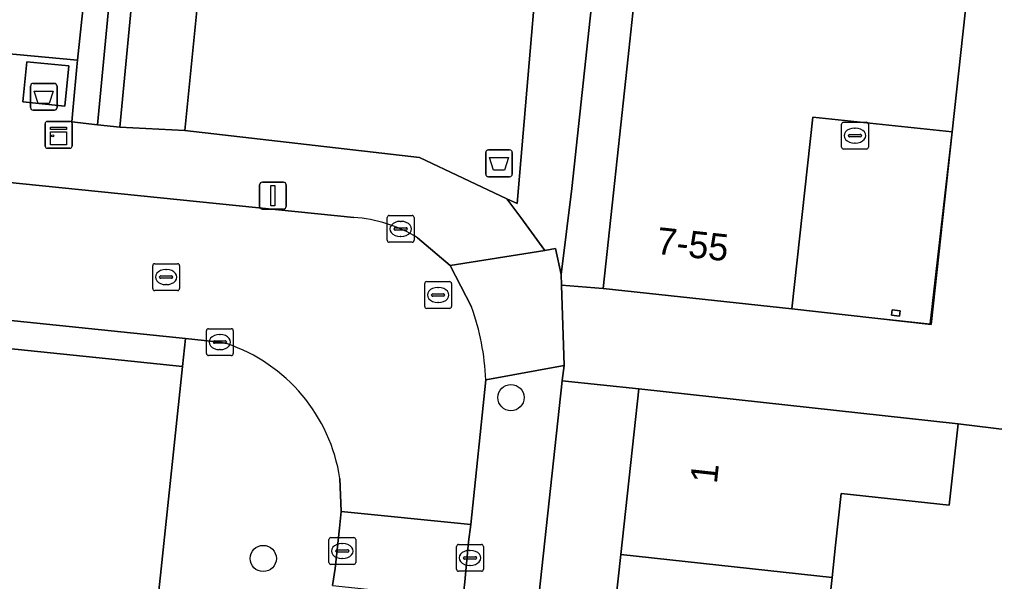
# Model space of a CAD drawing. Extents: x 163008 to 163854, y 382777 to 383982.
# Drawn here: x 163232.44 to 163268.79, y 383386.3 to 383407.26 of the extents above; entities that cross this region are included whole.
import ezdxf

# ---------------------------------------------------------------- set-up
doc = ezdxf.new("R2010")
doc.units = 0
for name, color, linetype in [('IMGEO_Afval_apart_plaats', 7, 'Continuous'), ('IMGEO_Afvalbak', 7, 'Continuous'), ('IMGEO_Boom', 7, 'Continuous'), ('IMGEO_Erf', 7, 'Continuous'), ('IMGEO_Groenvoorziening', 7, 'Continuous'), ('IMGEO_Haag', 7, 'Continuous'), ('IMGEO_Hek', 7, 'Continuous'), ('IMGEO_Kast', 7, 'Continuous'), ('IMGEO_Kolk', 7, 'Continuous'), ('IMGEO_Lichtmast', 7, 'Continuous'), ('IMGEO_Pand', 7, 'Continuous'), ('IMGEO_Pand_nummerreeks', 7, 'Continuous'), ('IMGEO_Pand_overbouw', 7, 'Continuous'), ('IMGEO_Rijbaan_lokaal_open', 7, 'Continuous'), ('IMGEO_Rioolput', 7, 'Continuous'), ('IMGEO_Voetpad_gesloten', 7, 'Continuous'), ('IMGEO_Voetpad_open', 7, 'Continuous')]:
    doc.layers.add(name, color=color, linetype=linetype)

msp = doc.modelspace()

# ---------------------------------------------------------------- linework, layer by layer
at = {"layer": 'IMGEO_Afval_apart_plaats'}
for p, q in [((163232.845, 383403.979), (163232.845, 383404.779)), ((163232.845, 383404.779), (163232.845, 383403.979)), ((163232.945, 383404.879), (163233.735, 383404.879)), ((163233.735, 383404.879), (163232.945, 383404.879)), ((163233.835, 383404.779), (163233.835, 383403.979)), ((163233.835, 383403.979), (163233.835, 383404.779)), ((163233.735, 383403.879), (163232.945, 383403.879)), ((163232.945, 383403.879), (163233.735, 383403.879))]:
    msp.add_line(p, q, dxfattribs=at)
msp.add_lwpolyline([(163232.988, 383404.593), (163233.692, 383404.593), (163233.543, 383404.123), (163233.137, 383404.123), (163232.988, 383404.593)], dxfattribs=at)
for centre, start, end in [((163232.945, 383404.779), 90, 180), ((163232.945, 383404.779), 90, 180), ((163233.735, 383404.779), 0, 90), ((163233.735, 383404.779), 360, 90), ((163232.945, 383403.979), 180, 270), ((163232.945, 383403.979), 180, 270), ((163233.735, 383403.979), 270, 0), ((163233.735, 383403.979), 270, 0)]:
    msp.add_arc(centre, 0.1, start, end, dxfattribs=at)
at = {"layer": 'IMGEO_Afvalbak'}
for p, q in [((163249.822, 383401.499), (163249.822, 383402.299)), ((163249.822, 383402.299), (163249.822, 383401.499)), ((163249.922, 383402.399), (163250.712, 383402.399)), ((163250.712, 383402.399), (163249.922, 383402.399)), ((163250.812, 383402.299), (163250.812, 383401.499)), ((163250.812, 383401.499), (163250.812, 383402.299)), ((163250.712, 383401.399), (163249.922, 383401.399)), ((163249.922, 383401.399), (163250.712, 383401.399))]:
    msp.add_line(p, q, dxfattribs=at)
msp.add_lwpolyline([(163249.965, 383402.113), (163250.669, 383402.113), (163250.52, 383401.643), (163250.114, 383401.643), (163249.965, 383402.113)], dxfattribs=at)
for centre, start, end in [((163249.922, 383402.299), 90, 180), ((163249.922, 383402.299), 90, 180), ((163250.712, 383402.299), 0, 90), ((163250.712, 383402.299), 360, 90), ((163249.922, 383401.499), 180, 270), ((163249.922, 383401.499), 180, 270), ((163250.712, 383401.499), 270, 0), ((163250.712, 383401.499), 270, 0)]:
    msp.add_arc(centre, 0.1, start, end, dxfattribs=at)
at = {"layer": 'IMGEO_Boom'}
for centre in [(163250.763, 383393.162), (163241.525, 383387.164)]:
    msp.add_circle(centre, 0.489, dxfattribs=at)
at = {"layer": 'IMGEO_Erf'}
for points in [[(163238.515, 383442.716), (163238.949, 383446.964), (163236.8, 383447.189), (163236.491, 383447.221), (163224.691, 383448.455), (163224.203, 383443.791), (163224.01, 383441.945), (163220.482, 383408.212), (163221.075, 383408.13), (163220.859, 383405.716), (163220.813, 383405.195), (163228.382, 383404.436), (163228.4, 383404.616), (163228.552, 383406.108), (163228.572, 383406.308), (163234.598, 383405.74)], [(163267.211, 383403.067), (163262.018, 383403.62), (163261.232, 383396.476), (163266.432, 383395.885)], [(163265.27, 383396.402), (163265.248, 383396.203), (163264.95, 383396.235), (163264.972, 383396.434)], [(163254.854, 383387.315), (163255.524, 383393.483), (163252.665, 383393.792), (163249.379, 383363.383), (163252.223, 383363.076), (163252.893, 383369.247), (163253.547, 383375.269), (163254.201, 383381.292)], [(163276.507, 383391.184), (163270.812, 383391.778), (163270.583, 383391.802), (163267.434, 383392.19), (163267.104, 383389.148), (163263.075, 383389.585), (163262.865, 383387.657), (163262.735, 383386.458), (163262.081, 383380.436), (163261.88, 383378.582), (163266.035, 383378.131), (163265.584, 383373.973), (163264.93, 383367.947), (163260.774, 383368.392), (163260.104, 383362.221), (163271.417, 383360.91), (163271.952, 383367.196), (163272.467, 383373.244), (163272.975, 383379.207), (163275.465, 383378.995)]]:
    msp.add_lwpolyline(points, close=True, dxfattribs=at)
at = {"layer": 'IMGEO_Groenvoorziening'}
for points in [[(163237.635, 383427.367), (163239.804, 383446.875), (163238.949, 383446.964), (163238.515, 383442.716), (163234.598, 383405.74), (163234.576, 383405.497), (163234.439, 383404.003), (163234.387, 383403.44), (163235.348, 383403.338)], [(163240.632, 383446.788), (163239.804, 383446.875), (163237.635, 383427.367), (163235.348, 383403.338), (163236.176, 383403.25), (163238.463, 383427.279)], [(163254.778, 383417.258), (163240.131, 383418.444), (163239.819, 383415.311), (163252.146, 383413.962), (163250.992, 383400.395), (163250.609, 383400.577), (163251.125, 383399.874), (163252.023, 383398.651), (163252.421, 383398.722), (163252.639, 383397.751), (163253.033, 383400.962)], [(163252.146, 383413.962), (163239.819, 383415.311), (163238.604, 383403.121), (163247.354, 383402.121), (163250.609, 383400.577), (163250.992, 383400.395)]]:
    msp.add_lwpolyline(points, close=True, dxfattribs=at)
msp.add_lwpolyline([(163233.532, 383347.068), (163238.513, 383394.323), (163235.287, 383394.655), (163214.391, 383396.806), (163215.316, 383390.105), (163216.895, 383390.359), (163230.444, 383300.724), (163228.85, 383300.487), (163229.454, 383296.513), (163234.446, 383298.587), (163237.587, 383327.254), (163242.371, 383326.785), (163242.848, 383331.369)], dxfattribs=at)
at = {"layer": 'IMGEO_Haag'}
msp.add_lwpolyline([(163237.635, 383427.367), (163239.804, 383446.875), (163238.949, 383446.964), (163238.515, 383442.716), (163234.598, 383405.74), (163234.576, 383405.497), (163234.439, 383404.003), (163234.387, 383403.44), (163235.348, 383403.338)], close=True, dxfattribs=at)
at = {"layer": 'IMGEO_Hek'}
msp.add_lwpolyline([(163239.819, 383415.311), (163252.146, 383413.962), (163250.992, 383400.395)], dxfattribs=at)
at = {"layer": 'IMGEO_Kast'}
for p, q in [((163233.394, 383402.534), (163233.394, 383403.375)), ((163233.394, 383403.375), (163233.394, 383402.534)), ((163233.469, 383403.459), (163234.31, 383403.459)), ((163234.31, 383403.459), (163233.469, 383403.459)), ((163234.394, 383403.384), (163234.394, 383402.543)), ((163234.394, 383402.543), (163234.394, 383403.384)), ((163234.319, 383402.459), (163233.478, 383402.459)), ((163233.478, 383402.459), (163234.319, 383402.459))]:
    msp.add_line(p, q, dxfattribs=at)
for points in [[(163233.589, 383403.249), (163234.189, 383403.249), (163234.189, 383403.164), (163233.589, 383403.164), (163233.589, 383403.249)], [(163233.589, 383403.074), (163234.189, 383403.074), (163234.189, 383402.585), (163233.589, 383402.585), (163233.589, 383403.074)]]:
    msp.add_lwpolyline(points, dxfattribs=at)
msp.add_circle((163233.673, 383402.923), 0.0377, dxfattribs=at)
for centre, start, end in [((163233.472, 383403.381), 92.4484, 184.2845), ((163233.472, 383403.381), 92.4484, 184.2845), ((163234.316, 383403.381), 2.4484, 94.2845), ((163234.316, 383403.381), 2.4484, 94.2845), ((163233.472, 383402.537), 182.4484, 274.2845), ((163233.472, 383402.537), 182.4484, 274.2845), ((163234.316, 383402.537), 272.4484, 4.2845), ((163234.316, 383402.537), 272.4484, 4.2845)]:
    msp.add_arc(centre, 0.0779, start, end, dxfattribs=at)
at = {"layer": 'IMGEO_Kolk'}
for p, q in [((163246.149, 383399.027), (163246.149, 383399.879)), ((163246.224, 383399.953), (163247.076, 383399.953)), ((163247.15, 383399.879), (163247.15, 383399.027)), ((163246.637, 383399.733), (163246.662, 383399.733)), ((163246.408, 383399.447), (163246.408, 383399.459)), ((163246.846, 383399.41), (163246.448, 383399.41)), ((163246.451, 383399.496), (163246.849, 383399.496)), ((163246.66, 383399.173), (163246.635, 383399.173)), ((163246.892, 383399.459), (163246.892, 383399.447)), ((163247.076, 383398.953), (163246.224, 383398.953)), ((163239.407, 383394.805), (163239.407, 383395.657)), ((163239.482, 383395.731), (163240.334, 383395.731)), ((163239.895, 383395.511), (163239.92, 383395.511)), ((163240.408, 383395.657), (163240.408, 383394.805)), ((163239.666, 383395.225), (163239.666, 383395.237)), ((163240.104, 383395.188), (163239.706, 383395.188)), ((163239.709, 383395.274), (163240.107, 383395.274)), ((163240.15, 383395.237), (163240.15, 383395.225)), ((163239.918, 383394.951), (163239.893, 383394.951)), ((163240.334, 383394.731), (163239.482, 383394.731)), ((163244.047, 383387.94), (163244.899, 383387.94)), ((163243.972, 383387.014), (163243.972, 383387.866)), ((163244.46, 383387.72), (163244.485, 383387.72)), ((163244.973, 383387.866), (163244.973, 383387.014)), ((163248.733, 383386.759), (163248.733, 383387.611)), ((163248.808, 383387.685), (163249.66, 383387.685)), ((163249.734, 383387.611), (163249.734, 383386.759)), ((163244.231, 383387.434), (163244.231, 383387.446)), ((163244.669, 383387.397), (163244.271, 383387.397)), ((163244.274, 383387.483), (163244.672, 383387.483)), ((163244.483, 383387.16), (163244.458, 383387.16)), ((163244.715, 383387.446), (163244.715, 383387.434)), ((163248.992, 383387.179), (163248.992, 383387.191)), ((163249.035, 383387.228), (163249.433, 383387.228)), ((163249.221, 383387.465), (163249.246, 383387.465)), ((163249.476, 383387.191), (163249.476, 383387.179)), ((163244.899, 383386.94), (163244.047, 383386.94)), ((163249.43, 383387.142), (163249.032, 383387.142)), ((163249.244, 383386.905), (163249.219, 383386.905)), ((163249.66, 383386.685), (163248.808, 383386.685))]:
    msp.add_line(p, q, dxfattribs=at)
for points in [[(163246.149, 383399.027), (163246.149, 383399.879)], [(163246.224, 383399.953), (163247.076, 383399.953)], [(163247.15, 383399.879), (163247.15, 383399.027)], [(163247.076, 383398.953), (163246.224, 383398.953)], [(163239.407, 383394.805), (163239.407, 383395.657)], [(163239.482, 383395.731), (163240.334, 383395.731)], [(163240.408, 383395.657), (163240.408, 383394.805)], [(163240.334, 383394.731), (163239.482, 383394.731)], [(163244.047, 383387.94), (163244.899, 383387.94)], [(163243.972, 383387.014), (163243.972, 383387.866)], [(163244.973, 383387.866), (163244.973, 383387.014)], [(163248.733, 383386.759), (163248.733, 383387.611)], [(163248.808, 383387.685), (163249.66, 383387.685)], [(163249.734, 383387.611), (163249.734, 383386.759)], [(163244.899, 383386.94), (163244.047, 383386.94)], [(163249.66, 383386.685), (163248.808, 383386.685)]]:
    msp.add_lwpolyline(points, dxfattribs=at)
for centre, radius, start, end in [((163246.226, 383399.877), 0.0765, 91.552, 178.448), ((163246.226, 383399.877), 0.0765, 91.552, 178.448), ((163247.074, 383399.877), 0.0765, 1.552, 88.448), ((163247.074, 383399.877), 0.0765, 1.552, 88.448), ((163246.448, 383399.456), 0.0403, 85.8775, 175.7526), ((163246.445, 383399.446), 0.0366, 178.938, 274.7102), ((163246.849, 383399.453), 0.043, 264.8664, 352.4533), ((163246.853, 383399.458), 0.0386, 1.7309, 96.639), ((163246.226, 383399.029), 0.0765, 181.552, 268.448), ((163246.226, 383399.029), 0.0765, 181.552, 268.448), ((163247.074, 383399.029), 0.0765, 271.552, 358.448), ((163247.074, 383399.029), 0.0765, 271.552, 358.448), ((163239.484, 383395.655), 0.0765, 91.552, 178.448), ((163239.484, 383395.655), 0.0765, 91.552, 178.448), ((163240.332, 383395.655), 0.0765, 1.552, 88.448), ((163240.332, 383395.655), 0.0765, 1.552, 88.448), ((163239.706, 383395.234), 0.0403, 85.8775, 175.7526), ((163239.703, 383395.224), 0.0366, 178.938, 274.7102), ((163240.107, 383395.231), 0.043, 264.8664, 352.4533), ((163240.111, 383395.236), 0.0386, 1.7309, 96.639), ((163239.484, 383394.807), 0.0765, 181.552, 268.448), ((163239.484, 383394.807), 0.0765, 181.552, 268.448), ((163240.332, 383394.807), 0.0765, 271.552, 358.448), ((163240.332, 383394.807), 0.0765, 271.552, 358.448), ((163244.049, 383387.864), 0.0765, 91.552, 178.448), ((163244.049, 383387.864), 0.0765, 91.552, 178.448), ((163244.897, 383387.864), 0.0765, 1.552, 88.448), ((163244.897, 383387.864), 0.0765, 1.552, 88.448), ((163248.81, 383387.609), 0.0765, 91.552, 178.448), ((163248.81, 383387.609), 0.0765, 91.552, 178.448), ((163249.658, 383387.609), 0.0765, 1.552, 88.448), ((163249.658, 383387.609), 0.0765, 1.552, 88.448), ((163244.271, 383387.443), 0.0403, 85.8775, 175.7526), ((163244.268, 383387.433), 0.0366, 178.938, 274.7102), ((163244.672, 383387.44), 0.043, 264.8664, 352.4533), ((163244.676, 383387.445), 0.0386, 1.7309, 96.639), ((163249.032, 383387.188), 0.0403, 85.8775, 175.7526), ((163249.029, 383387.178), 0.0366, 178.938, 274.7102), ((163249.433, 383387.185), 0.043, 264.8664, 352.4533), ((163249.437, 383387.19), 0.0386, 1.7309, 96.639), ((163244.049, 383387.016), 0.0765, 181.552, 268.448), ((163244.049, 383387.016), 0.0765, 181.552, 268.448), ((163244.897, 383387.016), 0.0765, 271.552, 358.448), ((163244.897, 383387.016), 0.0765, 271.552, 358.448), ((163248.81, 383386.761), 0.0765, 181.552, 268.448), ((163248.81, 383386.761), 0.0765, 181.552, 268.448), ((163249.658, 383386.761), 0.0765, 271.552, 358.448), ((163249.658, 383386.761), 0.0765, 271.552, 358.448)]:
    msp.add_arc(centre, radius, start, end, dxfattribs=at)
for centre, major_axis, ratio, start_param, end_param in [((163246.636, 383399.453), (-0.387, 0.002), 0.722429, 4.712389, 7.853982), ((163246.661, 383399.453), (-0.39, 0.002), 0.717154, 1.570796, 4.712389), ((163239.894, 383395.231), (-0.387, 0.002), 0.722429, 4.712389, 7.853982), ((163239.919, 383395.231), (-0.39, 0.002), 0.717154, 1.570796, 4.712389), ((163244.459, 383387.44), (-0.387, 0.002), 0.722429, 4.712389, 7.853982), ((163244.484, 383387.44), (-0.39, 0.002), 0.717154, 1.570796, 4.712389), ((163249.22, 383387.185), (-0.387, 0.002), 0.722429, 4.712389, 7.853982), ((163249.245, 383387.185), (-0.39, 0.002), 0.717154, 1.570796, 4.712389)]:
    msp.add_ellipse(centre, major_axis=major_axis, ratio=ratio, start_param=start_param, end_param=end_param, dxfattribs=at)
at = {"layer": 'IMGEO_Lichtmast'}
for p, q in [((163241.391, 383400.294), (163241.391, 383401.094)), ((163241.391, 383401.094), (163241.391, 383400.294)), ((163241.491, 383401.194), (163242.281, 383401.194)), ((163242.281, 383401.194), (163241.491, 383401.194)), ((163242.381, 383401.094), (163242.381, 383400.294)), ((163242.381, 383400.294), (163242.381, 383401.094)), ((163242.281, 383400.194), (163241.491, 383400.194)), ((163241.491, 383400.194), (163242.281, 383400.194))]:
    msp.add_line(p, q, dxfattribs=at)
msp.add_lwpolyline([(163241.811, 383401.069), (163241.961, 383401.069), (163241.961, 383400.319), (163241.811, 383400.319), (163241.811, 383401.069)], dxfattribs=at)
for centre, start, end in [((163241.491, 383401.094), 90, 180), ((163241.491, 383401.094), 90, 180), ((163242.281, 383401.094), 0, 90), ((163242.281, 383401.094), 360, 90), ((163241.491, 383400.294), 180, 270), ((163241.491, 383400.294), 180, 270), ((163242.281, 383400.294), 270, 0), ((163242.281, 383400.294), 270, 0)]:
    msp.add_arc(centre, 0.1, start, end, dxfattribs=at)
at = {"layer": 'IMGEO_Pand'}
for points in [[(163268.016, 383410.484), (163268.435, 383414.343), (163256.175, 383415.65), (163256.133, 383415.261), (163256.086, 383414.822), (163255.152, 383406.101), (163255.128, 383405.873), (163254.584, 383400.796), (163254.202, 383397.226), (163261.232, 383396.476), (163262.018, 383403.62), (163267.211, 383403.067)], [(163265.27, 383396.402), (163264.972, 383396.434), (163264.95, 383396.235), (163265.248, 383396.203)], [(163262.735, 383386.458), (163262.865, 383387.657), (163263.075, 383389.585), (163267.104, 383389.148), (163267.434, 383392.19), (163255.524, 383393.483), (163254.854, 383387.315)], [(163262.735, 383386.458), (163254.854, 383387.315), (163254.201, 383381.292), (163262.081, 383380.436)]]:
    msp.add_lwpolyline(points, close=True, dxfattribs=at)
at = {"layer": 'IMGEO_Pand_overbouw'}
msp.add_lwpolyline([(163267.211, 383403.067), (163262.018, 383403.62), (163261.232, 383396.476), (163266.394, 383395.918)], close=True, dxfattribs=at)
at = {"layer": 'IMGEO_Rijbaan_lokaal_open'}
for points in [[(163268.016, 383410.484), (163267.211, 383403.067), (163266.432, 383395.885), (163261.232, 383396.476), (163254.202, 383397.226), (163252.651, 383397.357), (163252.741, 383394.362), (163252.666, 383393.805), (163252.665, 383393.792), (163255.524, 383393.483), (163267.434, 383392.19), (163270.583, 383391.802), (163270.723, 383393.233), (163270.733, 383393.33), (163270.92, 383395.252), (163271.131, 383395.236), (163271.116, 383395.106), (163271.345, 383395.082), (163272.943, 383409.605)], [(163244.897, 383399.882), (163207.861, 383403.648), (163206.155, 383403.807), (163205.589, 383398.77), (163238.626, 383395.365), (163239.912, 383395.232), (163240.157, 383395.176)], [(163248.498, 383398.084), (163247.281, 383399.121)], [(163249.296, 383396.542), (163248.498, 383398.084)], [(163244.382, 383390.149), (163244.435, 383388.918), (163249.264, 383388.426), (163249.821, 383393.827)]]:
    msp.add_lwpolyline(points, dxfattribs=at)
msp.add_lwpolyline([(163249.264, 383388.426), (163244.435, 383388.918), (163244.373, 383388.29), (163244.211, 383386.794), (163244.11, 383386.152), (163248.967, 383385.641), (163249.038, 383386.287), (163249.184, 383387.786)], close=True, dxfattribs=at)
for centre, radius, start, end in [((163244.542, 383394.656), 5.238, 58.4759, 86.1168), ((163240.529, 383393.439), 9.3, 2.3941, 19.4943), ((163238.147, 383389.198), 6.307, 8.6764, 71.4151)]:
    msp.add_arc(centre, radius, start, end, dxfattribs=at)
at = {"layer": 'IMGEO_Rioolput'}
for p, q in [((163263.089, 383402.504), (163263.089, 383403.356)), ((163263.164, 383403.43), (163264.016, 383403.43)), ((163263.577, 383403.21), (163263.602, 383403.21)), ((163264.09, 383403.356), (163264.09, 383402.504)), ((163263.348, 383402.924), (163263.348, 383402.936)), ((163263.786, 383402.887), (163263.388, 383402.887)), ((163263.391, 383402.973), (163263.789, 383402.973)), ((163263.832, 383402.936), (163263.832, 383402.924)), ((163264.016, 383402.43), (163263.164, 383402.43)), ((163263.6, 383402.65), (163263.575, 383402.65)), ((163237.403, 383397.229), (163237.403, 383398.081)), ((163237.478, 383398.155), (163238.33, 383398.155)), ((163238.404, 383398.081), (163238.404, 383397.229)), ((163237.705, 383397.698), (163238.103, 383397.698)), ((163237.891, 383397.935), (163237.916, 383397.935)), ((163237.662, 383397.649), (163237.662, 383397.661)), ((163238.1, 383397.612), (163237.702, 383397.612)), ((163237.914, 383397.375), (163237.889, 383397.375)), ((163238.146, 383397.661), (163238.146, 383397.649)), ((163247.545, 383396.562), (163247.545, 383397.414)), ((163247.62, 383397.488), (163248.472, 383397.488)), ((163248.546, 383397.414), (163248.546, 383396.562)), ((163238.33, 383397.155), (163237.478, 383397.155)), ((163247.804, 383396.982), (163247.804, 383396.994)), ((163247.847, 383397.031), (163248.245, 383397.031)), ((163248.033, 383397.268), (163248.058, 383397.268)), ((163248.288, 383396.994), (163248.288, 383396.982)), ((163248.242, 383396.945), (163247.844, 383396.945)), ((163248.056, 383396.708), (163248.031, 383396.708)), ((163248.472, 383396.488), (163247.62, 383396.488))]:
    msp.add_line(p, q, dxfattribs=at)
for points in [[(163263.089, 383402.504), (163263.089, 383403.356)], [(163263.164, 383403.43), (163264.016, 383403.43)], [(163264.09, 383403.356), (163264.09, 383402.504)], [(163264.016, 383402.43), (163263.164, 383402.43)], [(163237.403, 383397.229), (163237.403, 383398.081)], [(163237.478, 383398.155), (163238.33, 383398.155)], [(163238.404, 383398.081), (163238.404, 383397.229)], [(163247.545, 383396.562), (163247.545, 383397.414)], [(163247.62, 383397.488), (163248.472, 383397.488)], [(163248.546, 383397.414), (163248.546, 383396.562)], [(163238.33, 383397.155), (163237.478, 383397.155)], [(163248.472, 383396.488), (163247.62, 383396.488)]]:
    msp.add_lwpolyline(points, dxfattribs=at)
for centre, radius, start, end in [((163263.166, 383403.354), 0.0765, 91.552, 178.448), ((163263.166, 383403.354), 0.0765, 91.552, 178.448), ((163264.014, 383403.354), 0.0765, 1.552, 88.448), ((163264.014, 383403.354), 0.0765, 1.552, 88.448), ((163263.388, 383402.933), 0.0403, 85.8775, 175.7526), ((163263.385, 383402.923), 0.0366, 178.938, 274.7102), ((163263.789, 383402.93), 0.043, 264.8664, 352.4533), ((163263.793, 383402.935), 0.0386, 1.7309, 96.639), ((163263.166, 383402.506), 0.0765, 181.552, 268.448), ((163263.166, 383402.506), 0.0765, 181.552, 268.448), ((163264.014, 383402.506), 0.0765, 271.552, 358.448), ((163264.014, 383402.506), 0.0765, 271.552, 358.448), ((163237.48, 383398.079), 0.0765, 91.552, 178.448), ((163237.48, 383398.079), 0.0765, 91.552, 178.448), ((163238.328, 383398.079), 0.0765, 1.552, 88.448), ((163238.328, 383398.079), 0.0765, 1.552, 88.448), ((163237.702, 383397.658), 0.0403, 85.8775, 175.7526), ((163238.107, 383397.66), 0.0386, 1.7309, 96.639), ((163237.699, 383397.648), 0.0366, 178.938, 274.7102), ((163238.103, 383397.655), 0.043, 264.8664, 352.4533), ((163247.622, 383397.412), 0.0765, 91.552, 178.448), ((163247.622, 383397.412), 0.0765, 91.552, 178.448), ((163248.47, 383397.412), 0.0765, 1.552, 88.448), ((163248.47, 383397.412), 0.0765, 1.552, 88.448), ((163237.48, 383397.231), 0.0765, 181.552, 268.448), ((163237.48, 383397.231), 0.0765, 181.552, 268.448), ((163238.328, 383397.231), 0.0765, 271.552, 358.448), ((163238.328, 383397.231), 0.0765, 271.552, 358.448), ((163247.844, 383396.991), 0.0403, 85.8775, 175.7526), ((163247.841, 383396.981), 0.0366, 178.938, 274.7102), ((163248.245, 383396.988), 0.043, 264.8664, 352.4533), ((163248.249, 383396.993), 0.0386, 1.7309, 96.639), ((163247.622, 383396.564), 0.0765, 181.552, 268.448), ((163247.622, 383396.564), 0.0765, 181.552, 268.448), ((163248.47, 383396.564), 0.0765, 271.552, 358.448), ((163248.47, 383396.564), 0.0765, 271.552, 358.448)]:
    msp.add_arc(centre, radius, start, end, dxfattribs=at)
for centre, major_axis, ratio, start_param, end_param in [((163263.576, 383402.93), (-0.387, 0.002), 0.722429, 4.712389, 7.853982), ((163263.601, 383402.93), (-0.39, 0.002), 0.717154, 1.570796, 4.712389), ((163237.89, 383397.655), (-0.387, 0.002), 0.722429, 4.712389, 7.853982), ((163237.915, 383397.655), (-0.39, 0.002), 0.717154, 1.570796, 4.712389), ((163248.032, 383396.988), (-0.387, 0.002), 0.722429, 4.712389, 7.853982), ((163248.057, 383396.988), (-0.39, 0.002), 0.717154, 1.570796, 4.712389)]:
    msp.add_ellipse(centre, major_axis=major_axis, ratio=ratio, start_param=start_param, end_param=end_param, dxfattribs=at)
at = {"layer": 'IMGEO_Voetpad_gesloten'}
msp.add_lwpolyline([(163232.561, 383404.193), (163234.128, 383404.034), (163234.279, 383405.527), (163232.712, 383405.686)], close=True, dxfattribs=at)
at = {"layer": 'IMGEO_Voetpad_open'}
for points in [[(163242.184, 383439.042), (163244.158, 383455.072), (163243.741, 383455.235), (163241.659, 383456.026), (163240.632, 383446.788), (163238.463, 383427.279), (163236.176, 383403.25), (163238.604, 383403.121), (163239.819, 383415.311), (163240.131, 383418.444), (163240.23, 383419.439)], [(163256.086, 383414.822), (163256.133, 383415.261), (163256.175, 383415.65), (163256.334, 383417.132), (163256.082, 383417.152), (163254.778, 383417.258), (163253.033, 383400.962), (163252.639, 383397.751), (163252.651, 383397.357), (163254.202, 383397.226), (163254.584, 383400.796), (163255.128, 383405.873), (163255.152, 383406.101)], [(163232.561, 383404.193), (163232.712, 383405.686), (163234.279, 383405.527), (163234.128, 383404.034)], [(163205.589, 383398.77), (163202.925, 383399.045), (163201.537, 383399.188), (163201.42, 383398.14), (163214.391, 383396.806), (163235.287, 383394.655), (163238.513, 383394.323), (163238.626, 383395.365)], [(163252.665, 383393.792), (163252.666, 383393.805), (163252.741, 383394.362), (163249.821, 383393.827), (163249.264, 383388.426), (163249.184, 383387.786), (163249.038, 383386.287), (163248.967, 383385.641), (163248.837, 383384.234), (163246.464, 383361.916), (163249.191, 383361.641), (163249.227, 383361.977), (163249.379, 383363.383)]]:
    msp.add_lwpolyline(points, close=True, dxfattribs=at)
for points in [[(163247.281, 383399.121), (163248.498, 383398.084), (163252.023, 383398.651), (163251.125, 383399.874), (163250.609, 383400.577), (163247.354, 383402.121), (163238.604, 383403.121), (163236.176, 383403.25), (163235.348, 383403.338), (163234.387, 383403.44), (163234.439, 383404.003), (163234.576, 383405.497), (163234.598, 383405.74), (163228.572, 383406.308), (163228.552, 383406.108), (163228.4, 383404.616), (163228.382, 383404.436), (163228.346, 383404.081), (163220.785, 383404.884)], [(163190.727, 383405.303), (163191.182, 383405.246), (163192.544, 383405.077), (163203.464, 383404.058), (163206.155, 383403.807), (163207.861, 383403.648), (163244.897, 383399.882)], [(163252.639, 383397.751), (163252.421, 383398.722), (163252.023, 383398.651), (163248.498, 383398.084), (163249.296, 383396.542)], [(163249.821, 383393.827), (163252.741, 383394.362), (163252.651, 383397.357), (163252.639, 383397.751)], [(163240.157, 383395.176), (163239.912, 383395.232), (163238.626, 383395.365), (163238.513, 383394.323), (163233.532, 383347.068), (163236.96, 383345.085), (163239.288, 383338.283)], [(163244.11, 383386.152), (163244.211, 383386.794), (163244.373, 383388.29), (163244.435, 383388.918), (163244.382, 383390.149)]]:
    msp.add_lwpolyline(points, dxfattribs=at)
for centre, radius, start, end in [((163244.542, 383394.656), 5.238, 58.4759, 86.1168), ((163240.529, 383393.439), 9.3, 2.3941, 19.4943), ((163238.147, 383389.198), 6.307, 8.6764, 71.4151)]:
    msp.add_arc(centre, radius, start, end, dxfattribs=at)

# ---------------------------------------------------------------- texts
at = {"layer": 'IMGEO_Pand_nummerreeks'}
for s, rotation, p in [('7-55', 353.9135, (163256.157, 383398.526)), ('1', 83.8042, (163258.437, 383389.927))]:
    msp.add_text(s, height=1, rotation=rotation, dxfattribs=at).set_placement(p)

doc.saveas('drawing.dxf')
